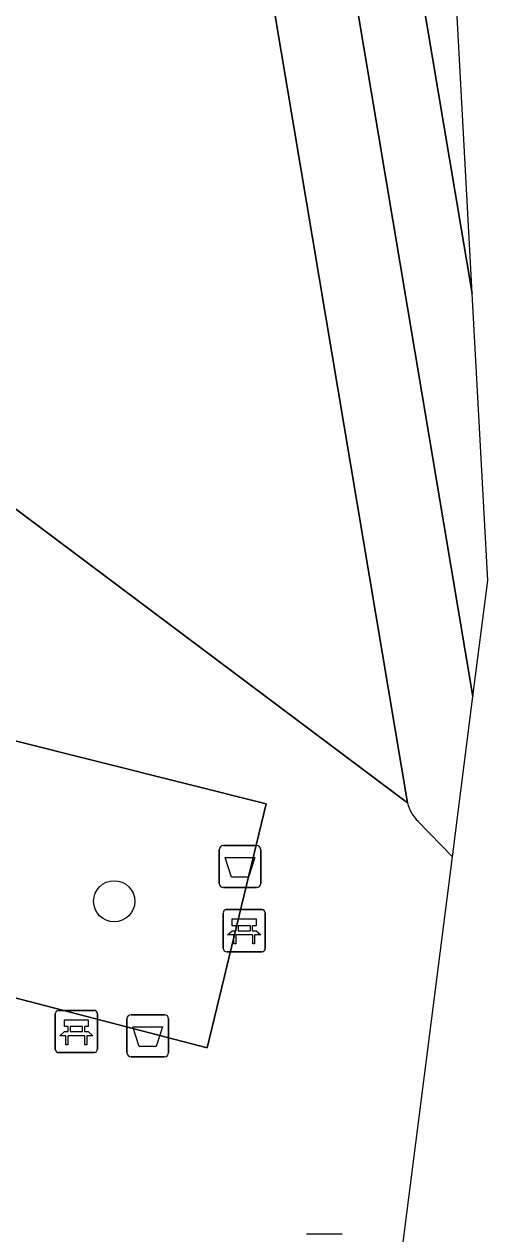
# Model space of a CAD drawing. Extents: x 163683 to 164494, y 382709 to 383872.
# Drawn here: x 164281.55 to 164292.57, y 383225.65 to 383254.4 of the extents above; entities that cross this region are included whole.
import ezdxf

# ---------------------------------------------------------------- set-up
doc = ezdxf.new("R2010")
doc.units = 0
for name, color, linetype in [('IMGEO_Afvalbak', 7, 'Continuous'), ('IMGEO_Bank', 7, 'Continuous'), ('IMGEO_Boom', 7, 'Continuous'), ('IMGEO_Groenvoorziening', 7, 'Continuous'), ('IMGEO_Parkeervlak_open', 7, 'Continuous'), ('IMGEO_Rijbaan_lokaal_gesloten', 7, 'Continuous'), ('IMGEO_Rijbaan_lokaal_open', 7, 'Continuous'), ('IMGEO_Rioolput', 7, 'Continuous'), ('IMGEO_Voetpad_open', 7, 'Continuous')]:
    doc.layers.add(name, color=color, linetype=linetype)

msp = doc.modelspace()

# ---------------------------------------------------------------- linework, layer by layer
at = {"layer": 'IMGEO_Afvalbak'}
for p, q in [((164286.286, 383234.882), (164287.076, 383234.882)), ((164287.076, 383234.882), (164286.286, 383234.882)), ((164286.186, 383233.982), (164286.186, 383234.782)), ((164286.186, 383234.782), (164286.186, 383233.982)), ((164287.176, 383234.782), (164287.176, 383233.982)), ((164287.176, 383233.982), (164287.176, 383234.782)), ((164287.076, 383233.882), (164286.286, 383233.882)), ((164286.286, 383233.882), (164287.076, 383233.882)), ((164284.095, 383230.861), (164284.885, 383230.861)), ((164284.885, 383230.861), (164284.095, 383230.861)), ((164283.995, 383229.961), (164283.995, 383230.761)), ((164283.995, 383230.761), (164283.995, 383229.961)), ((164284.985, 383230.761), (164284.985, 383229.961)), ((164284.985, 383229.961), (164284.985, 383230.761)), ((164284.885, 383229.861), (164284.095, 383229.861)), ((164284.095, 383229.861), (164284.885, 383229.861))]:
    msp.add_line(p, q, dxfattribs=at)
for points in [[(164286.329, 383234.596), (164287.033, 383234.596), (164286.884, 383234.126), (164286.478, 383234.126), (164286.329, 383234.596)], [(164284.138, 383230.575), (164284.842, 383230.575), (164284.693, 383230.105), (164284.287, 383230.105), (164284.138, 383230.575)]]:
    msp.add_lwpolyline(points, dxfattribs=at)
for centre, start, end in [((164286.286, 383234.782), 90, 180), ((164286.286, 383234.782), 90, 180), ((164287.076, 383234.782), 0, 90), ((164287.076, 383234.782), 360, 90), ((164286.286, 383233.982), 180, 270), ((164286.286, 383233.982), 180, 270), ((164287.076, 383233.982), 270, 0), ((164287.076, 383233.982), 270, 0), ((164284.095, 383230.761), 90, 180), ((164284.095, 383230.761), 90, 180), ((164284.885, 383230.761), 0, 90), ((164284.885, 383230.761), 360, 90), ((164284.095, 383229.961), 180, 270), ((164284.095, 383229.961), 180, 270), ((164284.885, 383229.961), 270, 0), ((164284.885, 383229.961), 270, 0)]:
    msp.add_arc(centre, 0.1, start, end, dxfattribs=at)
at = {"layer": 'IMGEO_Bank'}
for p, q in [((164286.281, 383232.432), (164286.281, 383233.273)), ((164286.281, 383233.273), (164286.281, 383232.432)), ((164286.356, 383233.357), (164287.197, 383233.357)), ((164287.197, 383233.357), (164286.356, 383233.357)), ((164287.281, 383233.282), (164287.281, 383232.441)), ((164287.281, 383232.441), (164287.281, 383233.282)), ((164286.59, 383232.863), (164286.59, 383232.969)), ((164286.634, 383232.969), (164286.634, 383232.863)), ((164286.922, 383232.975), (164286.64, 383232.975)), ((164286.64, 383232.857), (164286.922, 383232.857)), ((164286.928, 383232.863), (164286.928, 383232.969)), ((164286.972, 383232.969), (164286.972, 383232.863)), ((164286.978, 383232.755), (164286.585, 383232.755)), ((164287.206, 383232.357), (164286.365, 383232.357)), ((164286.365, 383232.357), (164287.206, 383232.357)), ((164282.293, 383230.036), (164282.293, 383230.877)), ((164282.293, 383230.877), (164282.293, 383230.036)), ((164282.368, 383230.961), (164283.209, 383230.961)), ((164283.209, 383230.961), (164282.368, 383230.961)), ((164283.293, 383230.886), (164283.293, 383230.045)), ((164283.293, 383230.045), (164283.293, 383230.886)), ((164282.602, 383230.467), (164282.602, 383230.573)), ((164282.646, 383230.573), (164282.646, 383230.467)), ((164282.934, 383230.579), (164282.652, 383230.579)), ((164282.94, 383230.467), (164282.94, 383230.573)), ((164282.984, 383230.573), (164282.984, 383230.467)), ((164282.99, 383230.359), (164282.597, 383230.359)), ((164282.652, 383230.461), (164282.934, 383230.461)), ((164283.218, 383229.961), (164282.377, 383229.961)), ((164282.377, 383229.961), (164283.218, 383229.961))]:
    msp.add_line(p, q, dxfattribs=at)
for points in [[(164286.584, 383232.975), (164286.498, 383232.975), (164286.498, 383233.136), (164287.061, 383233.136), (164287.061, 383232.975), (164286.978, 383232.975)], [(164286.528, 383232.755), (164286.386, 383232.755), (164286.498, 383232.857), (164286.584, 383232.857)], [(164286.978, 383232.857), (164287.061, 383232.857), (164287.173, 383232.755), (164287.034, 383232.755)], [(164286.578, 383232.748), (164286.578, 383232.541), (164286.535, 383232.541), (164286.535, 383232.748)], [(164287.028, 383232.748), (164287.028, 383232.541), (164286.984, 383232.541), (164286.984, 383232.748)], [(164282.596, 383230.579), (164282.51, 383230.579), (164282.51, 383230.74), (164283.073, 383230.74), (164283.073, 383230.579), (164282.99, 383230.579)], [(164282.54, 383230.359), (164282.398, 383230.359), (164282.51, 383230.461), (164282.596, 383230.461)], [(164282.59, 383230.352), (164282.59, 383230.145), (164282.547, 383230.145), (164282.547, 383230.352)], [(164282.99, 383230.461), (164283.073, 383230.461), (164283.185, 383230.359), (164283.046, 383230.359)], [(164283.04, 383230.352), (164283.04, 383230.145), (164282.996, 383230.145), (164282.996, 383230.352)]]:
    msp.add_lwpolyline(points, dxfattribs=at)
for centre, radius, start, end in [((164286.359, 383233.279), 0.0779, 92.4484, 184.2845), ((164286.359, 383233.279), 0.0779, 92.4484, 184.2845), ((164287.203, 383233.279), 0.0779, 2.4484, 94.2845), ((164287.203, 383233.279), 0.0779, 2.4484, 94.2845), ((164286.583, 383232.968), 0.00671, 2.8957, 87.1043), ((164286.583, 383232.864), 0.00671, 272.8957, 357.1043), ((164286.64, 383232.968), 0.00671, 92.8957, 177.1043), ((164286.64, 383232.864), 0.00671, 182.8957, 267.1043), ((164286.922, 383232.968), 0.00671, 2.8957, 87.1043), ((164286.922, 383232.864), 0.00671, 272.8957, 357.1043), ((164286.979, 383232.968), 0.00671, 92.8957, 177.1043), ((164286.979, 383232.864), 0.00671, 182.8957, 267.1043), ((164286.528, 383232.748), 0.00671, 2.8957, 87.1043), ((164286.585, 383232.748), 0.00671, 92.8957, 177.1043), ((164286.977, 383232.748), 0.00671, 2.8957, 87.1043), ((164287.034, 383232.748), 0.00671, 92.8957, 177.1043), ((164286.359, 383232.435), 0.0779, 182.4484, 274.2845), ((164286.359, 383232.435), 0.0779, 182.4484, 274.2845), ((164287.203, 383232.435), 0.0779, 272.4484, 4.2845), ((164287.203, 383232.435), 0.0779, 272.4484, 4.2845), ((164282.371, 383230.883), 0.0779, 92.4484, 184.2845), ((164282.371, 383230.883), 0.0779, 92.4484, 184.2845), ((164283.215, 383230.883), 0.0779, 2.4484, 94.2845), ((164283.215, 383230.883), 0.0779, 2.4484, 94.2845), ((164282.595, 383230.572), 0.00671, 2.8957, 87.1043), ((164282.652, 383230.572), 0.00671, 92.8957, 177.1043), ((164282.934, 383230.572), 0.00671, 2.8957, 87.1043), ((164282.991, 383230.572), 0.00671, 92.8957, 177.1043), ((164282.54, 383230.352), 0.00671, 2.8957, 87.1043), ((164282.597, 383230.352), 0.00671, 92.8957, 177.1043), ((164282.595, 383230.468), 0.00671, 272.8957, 357.1043), ((164282.652, 383230.468), 0.00671, 182.8957, 267.1043), ((164282.934, 383230.468), 0.00671, 272.8957, 357.1043), ((164282.991, 383230.468), 0.00671, 182.8957, 267.1043), ((164282.989, 383230.352), 0.00671, 2.8957, 87.1043), ((164283.046, 383230.352), 0.00671, 92.8957, 177.1043), ((164282.371, 383230.039), 0.0779, 182.4484, 274.2845), ((164282.371, 383230.039), 0.0779, 182.4484, 274.2845), ((164283.215, 383230.039), 0.0779, 272.4484, 4.2845), ((164283.215, 383230.039), 0.0779, 272.4484, 4.2845)]:
    msp.add_arc(centre, radius, start, end, dxfattribs=at)
at = {"layer": 'IMGEO_Boom'}
msp.add_circle((164283.692, 383233.557), 0.489, dxfattribs=at)
at = {"layer": 'IMGEO_Groenvoorziening'}
msp.add_lwpolyline([(164285.897, 383230.069), (164287.305, 383235.872), (164281.277, 383237.383), (164279.929, 383231.629)], close=True, dxfattribs=at)
at = {"layer": 'IMGEO_Parkeervlak_open'}
for points in [[(164292.214, 383238.421), (164285.83, 383276.449)], [(164284.507, 383272.513), (164290.661, 383235.896)], [(164290.912, 383235.456), (164291.727, 383234.615), (164292.214, 383238.421)]]:
    msp.add_lwpolyline(points, dxfattribs=at)
msp.add_arc((164291.569, 383236.123), 0.936, 194.0046, 225.401, dxfattribs=at)
at = {"layer": 'IMGEO_Rijbaan_lokaal_gesloten'}
msp.add_lwpolyline([(164292.214, 383238.421), (164292.567, 383241.183), (164292.197, 383248.004), (164284.81, 383291.926), (164283.31, 383291.683), (164283.346, 383291.425), (164285.416, 383279.034), (164285.83, 383276.449)], close=True, dxfattribs=at)
at = {"layer": 'IMGEO_Rijbaan_lokaal_open'}
msp.add_lwpolyline([(164292.197, 383248.004), (164291.236, 383265.719), (164288.953, 383287.444), (164288.11, 383292.478), (164284.81, 383291.926)], close=True, dxfattribs=at)
at = {"layer": 'IMGEO_Rioolput'}
msp.add_line((164288.258, 383225.652), (164289.11, 383225.652), dxfattribs=at)
msp.add_lwpolyline([(164288.258, 383225.652), (164289.11, 383225.652)], dxfattribs=at)
at = {"layer": 'IMGEO_Voetpad_open'}
for points in [[(164282.053, 383288.068), (164282.426, 383288.817), (164279.479, 383288.296), (164278.566, 383294.11), (164282.756, 383294.831), (164281.198, 383304.172), (164276.614, 383303.361), (164273.596, 383302.856), (164271.981, 383300.54), (164271.778, 383300.248), (164267.906, 383294.694), (164266.05, 383294.284), (164266.219, 383293.698), (164267.45, 383294.04), (164276.645, 383260.989), (164276.385, 383260.917), (164278.847, 383251.925), (164281.317, 383242.905), (164290.661, 383235.896), (164284.507, 383272.513)], [(164290.661, 383235.896), (164281.317, 383242.905), (164272.792, 383237.573), (164277.124, 383236.404), (164275.713, 383230.645), (164269.843, 383232.206), (164270.939, 383236.414), (164264.185, 383232.189), (164249.893, 383235.878), (164234.131, 383239.946), (164229.299, 383241.226), (164218.957, 383243.908), (164167.597, 383257.227), (164157.09, 383262.182)], [(164291.727, 383234.615), (164290.912, 383235.456)], [(164289.357, 383216.095), (164290.27, 383223.228), (164291.727, 383234.615)]]:
    msp.add_lwpolyline(points, dxfattribs=at)
msp.add_lwpolyline([(164281.277, 383237.383), (164287.305, 383235.872), (164285.897, 383230.069), (164279.929, 383231.629)], close=True, dxfattribs=at)
msp.add_arc((164291.569, 383236.123), 0.936, 194.0046, 225.401, dxfattribs=at)

doc.saveas('drawing.dxf')
